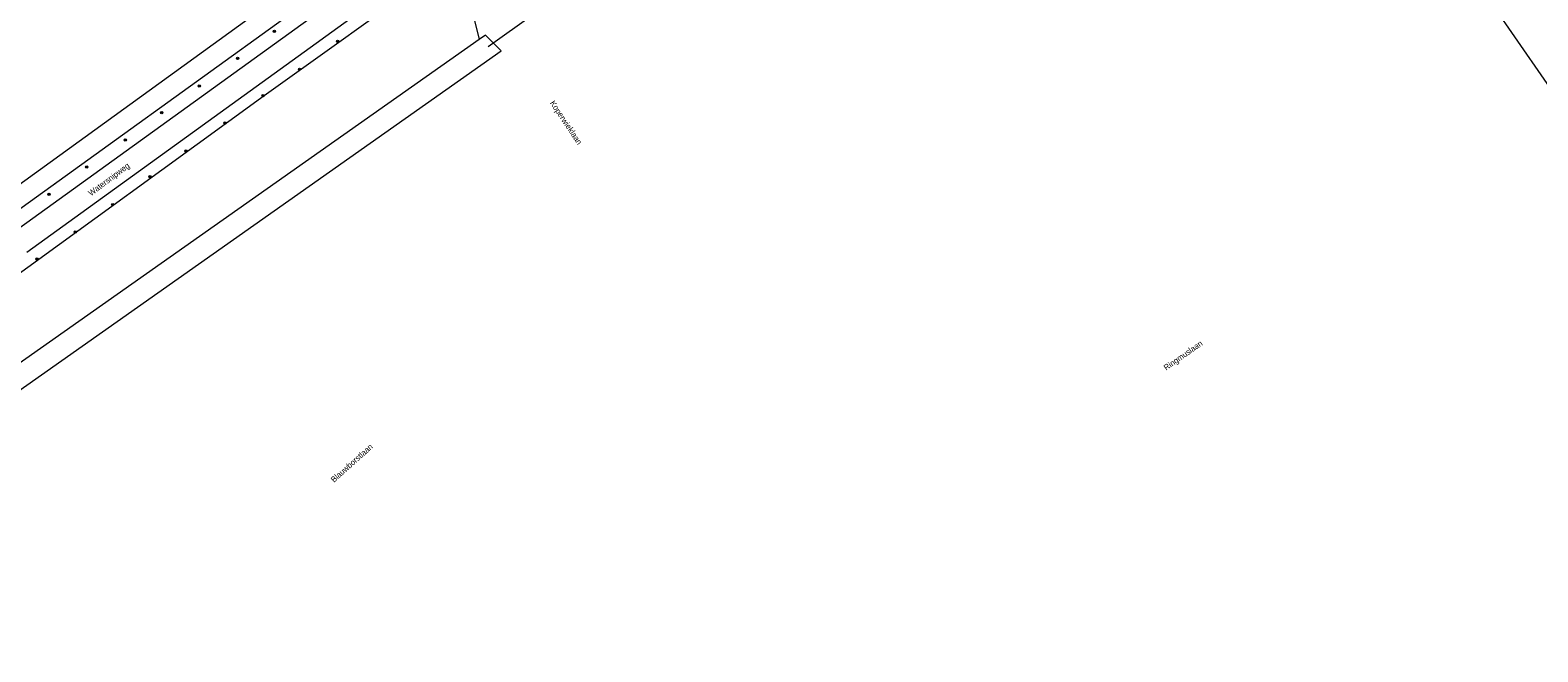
# Model space of a CAD drawing. Header units: metres. Extents: x 138165 to 154469, y 480134 to 494189.
# Tile 431 of 656: x 149231 to 149556, y 484200 to 484335. Entities that reach past the tile are written whole.
import ezdxf

# ---------------------------------------------------------------- set-up
doc = ezdxf.new("R2010")
doc.units = ezdxf.units.M
doc.header["$LTSCALE"] = 0.001
doc.header["$MEASUREMENT"] = 0
for name, color, linetype, lineweight in [('TOP-L-duiker', 7, 'Continuous', 0), ('TOP-L-topo objecten punt', 7, 'Continuous', 0), ('TOP-L-topo objecten vlak', 7, 'Continuous', 0), ('TOP-T-topo huisnummering naamgeving', 7, 'Continuous', 0)]:
    doc.layers.add(name, color=color, linetype=linetype, lineweight=lineweight)
doc.styles.add('Style-INTL_ISO', font='INTL_ISO.shx')

# ---------------------------------------------------------------- blocks, each defined once
blk = doc.blocks.new('24')
at = {"layer": 'TOP-L-topo objecten punt', "color": 7, "linetype": 'Continuous', "lineweight": 0}
for radius in [0.025, 0.0182, 0.0115, 0.005]:
    blk.add_circle((0, 0), radius, dxfattribs=at)

msp = doc.modelspace()

# ---------------------------------------------------------------- linework, layer by layer
at = {"layer": 'TOP-L-duiker', "flags": 128}
msp.add_lwpolyline([(149339.25, 484338.06), (149329.48, 484331.1)], dxfattribs=at)
at = {"layer": 'TOP-L-topo objecten vlak', "flags": 128}
for points in [[(149457.16, 484450.93), (149229.99, 484286.67)], [(149304.54, 484356.55), (149306.27, 484356.22), (149307.39, 484354.63), (149307.27, 484352.94), (149164.73, 484250.16), (149162.9, 484250.16), (149161.64, 484251.68), (149162.25, 484253.49)], [(149304.54, 484356.55), (149217.77, 484293.7)], [(149226.91, 484290.92), (149310.99, 484351.75)], [(149168.59, 484239.35), (149222.49, 484277.99), (149281.15, 484320.61), (149318.18, 484347.14)], [(149318.18, 484347.14), (149320.19, 484345.2), (149322.49, 484342.82), (149324.56, 484340.12), (149326.54, 484336.79), (149327.55, 484332.66)], [(149754.81, 484029.54), (149721.44, 484078.37), (149723.4, 484083.7), (149706.26, 484110.26), (149700.41, 484112.11), (149672.9, 484152.75), (149673.48, 484157.03), (149656.02, 484183.22), (149649.75, 484186.88), (149611.12, 484245.09), (149562.97, 484315.89), (149540.25, 484348.79)], [(149327.55, 484332.66), (149177.62, 484227.02)], [(149184.09, 484225.75), (149332.32, 484330.19), (149328.9, 484333.61), (149327.55, 484332.66)]]:
    msp.add_lwpolyline(points, dxfattribs=at)

# ---------------------------------------------------------------- block references
at = {"layer": 'TOP-L-topo objecten punt', "xscale": 10, "yscale": 10, "zscale": 10}
for p in [(149283.39, 484334.43), (149297.03, 484332.24), (149275.46, 484328.58), (149288.8, 484326.22), (149267.18, 484322.63), (149280.96, 484320.53), (149259.08, 484316.89), (149272.76, 484314.63), (149251.22, 484311), (149264.33, 484308.59), (149242.9, 484305.13), (149256.57, 484303.06), (149234.77, 484299.27), (149248.52, 484297.05), (149240.43, 484291.12), (149232.18, 484285.29)]:
    msp.add_blockref('24', p, dxfattribs=at)

# ---------------------------------------------------------------- texts
at = {"layer": 'TOP-T-topo huisnummering naamgeving', "style": 'Style-INTL_ISO'}
for s, rotation, p in [('Koperwieklaan', 303.6, (149342.76, 484318.95)), ('Watersnipweg', 36.8, (149243.82, 484298.82)), ('Ringmuslaan', 35.2, (149475.78, 484261.17)), ('Blauwborstlaan', 41.8, (149296.23, 484236.97))]:
    msp.add_text(s, height=1.25, rotation=rotation, dxfattribs=at).set_placement(p)

doc.saveas('drawing.dxf')
